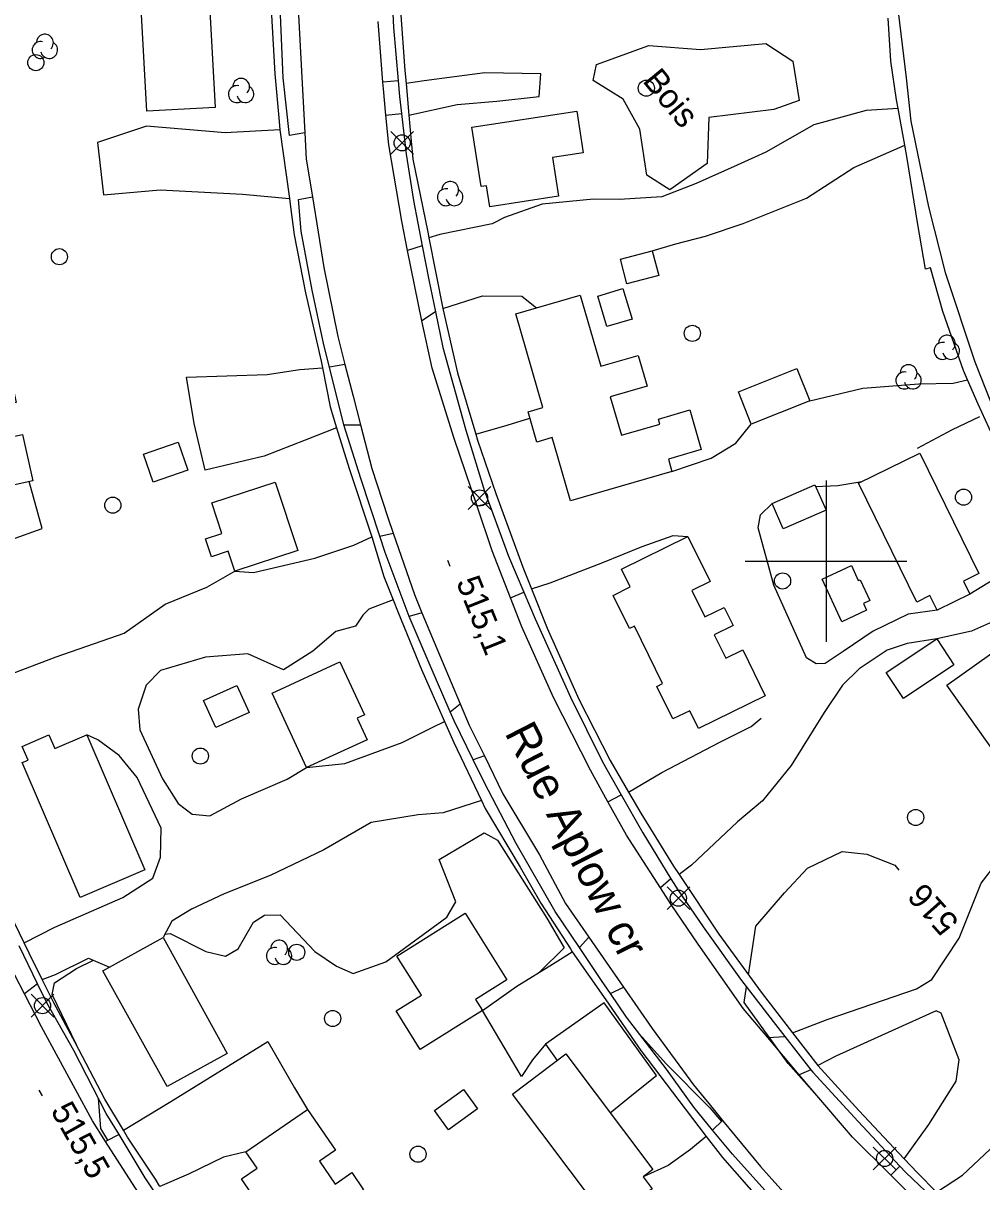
# Model space of a CAD drawing. Extents: x 347312 to 350503, y 6073086 to 6076432.
# Drawn here: x 348400.6 to 348519.3, y 6074723.1 to 6074866.6 of the extents above; entities that cross this region are included whole.
import ezdxf

# ---------------------------------------------------------------- set-up
doc = ezdxf.new("R2010")
doc.units = 0
for name, color, linetype in [('Level 19', 7, 'Continuous'), ('Level 2', 7, 'Continuous'), ('Level 21', 7, 'Continuous'), ('Level 22', 7, 'Continuous'), ('Level 3', 7, 'Continuous'), ('Level 31', 7, 'Continuous'), ('Level 36', 7, 'Continuous'), ('Level 37', 7, 'Continuous'), ('Level 44', 7, 'Continuous'), ('Level 61', 7, 'Continuous')]:
    doc.layers.add(name, color=color, linetype=linetype)

msp = doc.modelspace()

# ---------------------------------------------------------------- linework, layer by layer
at = {"layer": 'Level 19'}
for points in [[(348448.34, 6074855.24), (348454.32, 6074856.54), (348459.23, 6074856.95), (348464.45, 6074857.54), (348464.66, 6074860.37), (348457.74, 6074860.47), (348450.24, 6074859.47), (348447.98, 6074859.16)], [(348447.02, 6074859.49), (348445.11, 6074859.31)], [(348445.5, 6074855.22), (348447.43, 6074855.43)], [(348508.92, 6074856.04), (348504.97, 6074855.83), (348498.5, 6074854.04), (348492.53, 6074850.65), (348488.98, 6074849.05), (348483.9, 6074846.77), (348479.65, 6074845.11), (348474.38, 6074844.77), (348471.18, 6074844.81), (348464.86, 6074844.2), (348460.16, 6074842.54), (348458.65, 6074841.78), (348452.18, 6074840.45), (348450.81, 6074840.06)], [(348432.35, 6074853.43), (348425.59, 6074853.05), (348415.84, 6074853.86), (348409.79, 6074851.83), (348410.52, 6074845.38), (348417.53, 6074845.97), (348427.73, 6074845.46), (348433.54, 6074844.91)], [(348478.47, 6074838.42), (348481.41, 6074839.29), (348485.06, 6074840.23), (348489.74, 6074841.83), (348497.56, 6074844.97), (348503.44, 6074848.74), (348509.75, 6074851.53)], [(348450, 6074839.04), (348448.18, 6074838.47)], [(348452.52, 6074831.31), (348457.45, 6074832.87), (348462.32, 6074832.8), (348464.15, 6074831.37)], [(348451.63, 6074830.86), (348449.93, 6074829.76)], [(348439.39, 6074816.5), (348435.48, 6074814.98), (348430.43, 6074813.02), (348423.11, 6074811.27), (348421.75, 6074817.04), (348420.8, 6074822.77), (348430.78, 6074823.13), (348434.85, 6074823.75), (348437.64, 6074823.95)], [(348440.42, 6074824.37), (348438.49, 6074824.02)], [(348497.99, 6074819.87), (348504.56, 6074821.44), (348511.49, 6074821.96), (348515.72, 6074822.03), (348517.51, 6074822.47)], [(348440.28, 6074816.9), (348442.34, 6074816.9)], [(348456.62, 6074815.73), (348460.49, 6074816.85), (348463.31, 6074817.71)], [(348480.91, 6074811.11), (348485.77, 6074812.75), (348488.81, 6074814.61), (348490.73, 6074816.98)], [(348383.64, 6074798.19), (348395.05, 6074801.25), (348402.92, 6074804.05), (348401.3, 6074809.85)], [(348498.7, 6074809.25), (348501.46, 6074809.37), (348504.43, 6074809.87)], [(348458.26, 6074807.12), (348456.81, 6074806.79)], [(348513.75, 6074793.92), (348510.18, 6074793.43), (348505.85, 6074791.32), (348502.1, 6074788.8), (348499.88, 6074787.33), (348498.77, 6074787.3), (348497.57, 6074788.03), (348493.51, 6074797.02), (348491.58, 6074804.11), (348491.89, 6074805.72), (348493.31, 6074807.15)], [(348426.77, 6074798.77), (348429.09, 6074798.6), (348436.7, 6074800.37), (348441.52, 6074801.98), (348443.76, 6074803.02)], [(348444.72, 6074803.11), (348446.38, 6074803.45)], [(348463.52, 6074796.56), (348465.83, 6074797.31), (348472.37, 6074799.82), (348477.24, 6074801.8), (348481.06, 6074803.17), (348482.89, 6074803.05)], [(348527.61, 6074801.41), (348525.92, 6074800.45), (348522.45, 6074798.76), (348517.8, 6074795.9)], [(348388.79, 6074781.77), (348395.18, 6074784.54), (348404.64, 6074788.14), (348413.06, 6074791.1), (348418.17, 6074794.68), (348423.32, 6074796.79), (348426.77, 6074798.77)], [(348529.83, 6074797.36), (348527.3, 6074795.76), (348523.21, 6074793.64), (348518.01, 6074791.33), (348513.7, 6074790.37), (348510.03, 6074789.8), (348507.58, 6074788.96), (348504.09, 6074786.66), (348502.02, 6074784.63), (348499.75, 6074781.24), (348495.67, 6074774.7), (348492.12, 6074770.32), (348489.05, 6074767.7), (348483.32, 6074762.33), (348481.8, 6074761.19)], [(348446.38, 6074795.22), (348443.36, 6074794.07), (348442.64, 6074793.31), (348441.74, 6074791.96), (348439.3, 6074791.29), (348436.46, 6074788.85), (348432.81, 6074786.56), (348428.4, 6074788.51), (348423.13, 6074788.09), (348417.57, 6074786.47), (348415.81, 6074784.63), (348414.81, 6074781.69), (348415.02, 6074779.1), (348417.82, 6074773.04), (348419.76, 6074770), (348421.48, 6074768.66), (348423.67, 6074768.46), (348427.62, 6074770.55), (348433.25, 6074772.99), (348435.66, 6074774.43)], [(348460.93, 6074795.44), (348462.57, 6074796.16)], [(348449.94, 6074793.62), (348448.39, 6074793.14)], [(348453.44, 6074781.33), (348454.7, 6074782.32)], [(348435.66, 6074774.43), (348440.42, 6074774.94), (348447.49, 6074777.53), (348451.3, 6074779.43), (348452.75, 6074780.16)], [(348475.54, 6074771.39), (348479.66, 6074773.84), (348486.83, 6074777.57), (348490.74, 6074779.54), (348491.98, 6074780.57)], [(348400.7, 6074752.74), (348404.48, 6074754.68), (348412.91, 6074758.33), (348416.61, 6074760.74), (348417.59, 6074763.34), (348417.67, 6074766.93), (348414.68, 6074773.21), (348412.47, 6074775.95), (348409.83, 6074777.86), (348408.45, 6074778.48)], [(348457.68, 6074775.9), (348456.28, 6074775.41)], [(348472.98, 6074770.21), (348474.64, 6074771.04)], [(348457.34, 6074770.34), (348452.58, 6074768.85), (348449.49, 6074768.6), (348443.67, 6074767.65), (348437.8, 6074764.26), (348431.16, 6074761.06), (348425.47, 6074758.8), (348421.41, 6074756.92), (348418.98, 6074755.42), (348417.89, 6074753.38)], [(348495.85, 6074741.6), (348500.13, 6074743.22), (348511.2, 6074747.03), (348513.11, 6074748.17), (348516.48, 6074753.3), (348519.19, 6074760.12), (348522.16, 6074763.94), (348524.2, 6074766.99), (348525.58, 6074769.68)], [(348480.79, 6074760.65), (348479.48, 6074759.54)], [(348469.46, 6074752.16), (348470.62, 6074753.42)], [(348402.94, 6074748.19), (348404.59, 6074748.79), (348408.67, 6074750.83), (348411.27, 6074749.72)], [(348465.27, 6074740.17), (348463.66, 6074738.23), (348462.28, 6074736.19), (348457.44, 6074744.34), (348461.72, 6074747.36), (348466.11, 6074750.11), (348468.57, 6074751.63)], [(348402.36, 6074747.64), (348400.72, 6074746.41)], [(348473.3, 6074746.45), (348474.91, 6074747.24)], [(348509.67, 6074725.97), (348512.72, 6074730.23), (348516.12, 6074735.6), (348516.48, 6074738.23), (348514.27, 6074744.02), (348513.64, 6074744.33), (348508.13, 6074741.84), (348501.22, 6074738.71), (348498.98, 6074737.56)], [(348412.98, 6074729.55), (348418.87, 6074733.1), (348430.87, 6074740.53), (348434.19, 6074734.76), (348435.8, 6074732.09)], [(348492.77, 6074741), (348494.9, 6074741.12)], [(348498.13, 6074737), (348496.67, 6074736.38)], [(348513.67, 6074721.87), (348516.89, 6074723.94), (348520.96, 6074727.78), (348525.6, 6074732.84), (348527.77, 6074734.19), (348531.43, 6074735.29), (348535.17, 6074733.68), (348537.63, 6074732.36), (348539.17, 6074730.87), (348540, 6074728.71), (348539.3, 6074727.75), (348537.2, 6074725.28), (348535.52, 6074722.5), (348529.09, 6074716.11), (348524.69, 6074711.26)], [(348485.95, 6074729.55), (348487.19, 6074730.74)], [(348412.45, 6074728.98), (348410.77, 6074728.14)], [(348485.17, 6074728.76), (348483.22, 6074727.13), (348480.46, 6074725.14), (348477.34, 6074723.75)], [(348428.15, 6074726.85), (348425.39, 6074726.2), (348421.06, 6074724.1), (348417.51, 6074722.54)], [(348508, 6074723.97), (348509.12, 6074725.07)]]:
    msp.add_lwpolyline(points, dxfattribs=at)
at = {"layer": 'Level 2'}
for points in [[(348445.49, 6074750.37), (348453.03, 6074755.9), (348454.15, 6074757.8), (348452.09, 6074763.05), (348457.67, 6074766.35), (348459.31, 6074765.46), (348465.42, 6074755.8), (348467.58, 6074752.13), (348464.57, 6074749.14)], [(348490.38, 6074748.78), (348491.32, 6074754.8), (348494.85, 6074758.93), (348497.71, 6074761.98), (348501.99, 6074764.05), (348505.03, 6074763.73), (348508.5, 6074762.35), (348509.01, 6074761.74)], [(348418.12, 6074753.81), (348418.76, 6074753.9), (348423.18, 6074751.66), (348425.62, 6074751.07), (348427.18, 6074751.99), (348429.08, 6074755.29), (348430.46, 6074756.15), (348432.39, 6074756.18), (348436.68, 6074751.66), (348439.38, 6074749.86), (348441.43, 6074748.94), (348445.49, 6074750.37)], [(348407.17, 6074740.12), (348404.16, 6074746.32), (348404.45, 6074747.76), (348407.16, 6074749.56), (348409.3, 6074750.57)], [(348499.87, 6074732.61), (348499.9, 6074732.64), (348495.29, 6074737.8), (348489.84, 6074745.33), (348490.15, 6074747.29)], [(348476.9, 6074741.44), (348480.18, 6074737.74), (348485.62, 6074732.3), (348487.06, 6074730.62)], [(348411.06, 6074728.28), (348410.18, 6074729.75), (348409.9, 6074733.48)]]:
    msp.add_lwpolyline(points, dxfattribs=at)
at = {"layer": 'Level 21'}
for points in [[(348434.36, 6074873.11), (348435.03, 6074860.69), (348435.45, 6074853.03), (348435.63, 6074849.79), (348436.39, 6074845.13), (348437.81, 6074836.38), (348439.53, 6074827.84), (348440.42, 6074824.37), (348441.43, 6074820.42), (348442.34, 6074816.9), (348443.73, 6074811.46), (348445.71, 6074805.39), (348446.38, 6074803.45)], [(348512.02, 6074719.98), (348508, 6074723.97), (348503.26, 6074728.67), (348498.34, 6074734.39), (348496.67, 6074736.38), (348492.77, 6074741), (348489.77, 6074744.57), (348484.16, 6074752.56), (348480.8, 6074757.48), (348479.48, 6074759.54), (348475.28, 6074766.07), (348472.98, 6074770.21), (348470.81, 6074774.12), (348466.23, 6074783.13), (348462.32, 6074791.86), (348460.93, 6074795.44), (348458.67, 6074801.27), (348456.81, 6074806.79), (348453.96, 6074815.2), (348451.2, 6074823.91), (348449.93, 6074829.76), (348448.18, 6074838.47), (348447.45, 6074842.09), (348445.85, 6074851.56), (348445.5, 6074855.22), (348445.18, 6074858.5), (348445.11, 6074859.31), (348444.54, 6074866.82)], [(348508.91, 6074868.02), (348509.93, 6074859.87), (348510.51, 6074854.49), (348512.69, 6074843.87), (348514.73, 6074835.74), (348518.4, 6074824.7), (348520.96, 6074818.2), (348524.39, 6074810.49), (348527.66, 6074804.14), (348533.33, 6074794.46), (348539.61, 6074785.59), (348543.76, 6074779.9), (348548.13, 6074774.84), (348553.96, 6074768.67), (348559.35, 6074763.19), (348565.56, 6074757.11), (348569.41, 6074753.39)], [(348446.38, 6074803.45), (348449.02, 6074795.85), (348449.94, 6074793.62), (348452.44, 6074787.6), (348454.7, 6074782.32), (348455.82, 6074779.69), (348457.68, 6074775.9), (348459.99, 6074771.18), (348464.5, 6074763.61), (348467.72, 6074757.59), (348470.62, 6074753.42), (348474.91, 6074747.24), (348478.47, 6074742.11), (348483.6, 6074735.14), (348485.85, 6074732.36), (348487.19, 6074730.74), (348491.89, 6074725.03), (348494.04, 6074722.65), (348497.88, 6074718.4), (348506.63, 6074709.88), (348512.93, 6074704.14)], [(348415.51, 6074720.72), (348410.77, 6074728.14), (348409.14, 6074730.7), (348402.83, 6074742.31), (348400.72, 6074746.41), (348398.34, 6074751.05)]]:
    msp.add_lwpolyline(points, dxfattribs=at)
at = {"layer": 'Level 22'}
for points in [[(348435.45, 6074853.03), (348433.54, 6074852.71), (348432.76, 6074859.86), (348432.41, 6074868.65), (348431.97, 6074878.63), (348432.08, 6074885.91), (348432.12, 6074888.36), (348432.65, 6074896), (348433.18, 6074904.92), (348434.43, 6074911.89), (348436.11, 6074911.57)], [(348446.02, 6074874.78), (348446.45, 6074866.07), (348447.02, 6074859.49), (348447.19, 6074857.53), (348447.43, 6074855.43), (348448.02, 6074850.42), (348448.92, 6074844.65), (348450, 6074839.04), (348450.81, 6074834.82), (348451.63, 6074830.86), (348452.55, 6074826.44), (348455.38, 6074816.21), (348457.68, 6074808.68), (348458.26, 6074807.12), (348460.67, 6074800.6), (348462.57, 6074796.16), (348463.98, 6074792.85), (348468.33, 6074783.14), (348472.31, 6074775.13), (348474.64, 6074771.04), (348477.32, 6074766.34), (348480.79, 6074760.65), (348481.63, 6074759.29), (348484.77, 6074754.71), (348489.42, 6074748.24), (348493.44, 6074742.97), (348494.9, 6074741.12), (348498.13, 6074737), (348498.35, 6074736.72), (348503.98, 6074730.61), (348509.12, 6074725.07), (348509.86, 6074724.28), (348513.14, 6074721.18)], [(348431.18, 6074869.86), (348431.75, 6074860.35), (348432.26, 6074854.44)], [(348447.28, 6074868.2), (348447.83, 6074860.78), (348447.98, 6074859.16), (348448.34, 6074855.24), (348448.47, 6074853.81), (348448.84, 6074849.77), (348450.67, 6074840.73), (348450.81, 6074840.06), (348452.52, 6074831.31), (348454.37, 6074823.33), (348456.62, 6074815.73), (348456.84, 6074814.97), (348459.11, 6074808.39), (348462.45, 6074799.25), (348463.52, 6074796.56), (348465.45, 6074791.7), (348469.4, 6074782.92), (348473.25, 6074775.33), (348475.54, 6074771.39), (348477.07, 6074768.77), (348481.1, 6074762.24), (348481.8, 6074761.19), (348486.71, 6074753.8), (348491.95, 6074746.62), (348495.85, 6074741.6), (348498.98, 6074737.56), (348504.04, 6074731.96), (348509.67, 6074725.97), (348511.31, 6074724.23), (348513.67, 6074721.87)], [(348522.45, 6074811.51), (348518.84, 6074819.45), (348517.51, 6074822.47), (348517.01, 6074823.62), (348514.44, 6074830.93), (348512.92, 6074836.34), (348512.33, 6074836.15), (348511.34, 6074841.93), (348510.06, 6074849.86), (348509.75, 6074851.53), (348508.92, 6074856.04), (348508.72, 6074857.14), (348508.01, 6074861.94), (348507.68, 6074867.24)], [(348432.26, 6074854.44), (348432.35, 6074853.43), (348433.54, 6074844.91), (348433.69, 6074843.89), (348434.11, 6074840.42), (348435.54, 6074833.21), (348437.47, 6074824.78), (348437.64, 6074823.95), (348438.59, 6074819.11), (348439.39, 6074816.5), (348440.93, 6074811.46), (348443.76, 6074803.02), (348445.24, 6074798.1), (348446.38, 6074795.22), (348447, 6074793.65), (348449.88, 6074786.6), (348452.75, 6074780.16), (348453.92, 6074777.53), (348457.34, 6074770.34), (348457.8, 6074769.37), (348462.13, 6074762.11), (348464.67, 6074757.63), (348468.33, 6074751.98), (348468.57, 6074751.63), (348472.71, 6074745.66), (348477.05, 6074739.38), (348482.53, 6074732.18), (348485.17, 6074728.76), (348487.17, 6074726.16), (348491.92, 6074720.74)], [(348492.77, 6074721.67), (348488.4, 6074726.56), (348485.95, 6074729.55), (348483.62, 6074732.39), (348480.24, 6074737.07), (348475.3, 6074743.53), (348473.3, 6074746.45), (348472.2, 6074748.06), (348469.46, 6074752.16), (348466.47, 6074756.63), (348461.63, 6074765.04), (348457.69, 6074772.55), (348456.28, 6074775.41), (348453.93, 6074780.21), (348453.44, 6074781.33), (348450.99, 6074787.06), (348448.39, 6074793.14), (348445.39, 6074801.06), (348444.72, 6074803.11), (348442.38, 6074810.24), (348440.28, 6074816.9), (348438.49, 6074824.02), (348437.79, 6074826.81), (348436.36, 6074833.57), (348435.01, 6074840.85), (348434.68, 6074844.77), (348436.39, 6074845.13)], [(348417.51, 6074722.54), (348416.95, 6074723.47), (348413.49, 6074728.68), (348412.98, 6074729.55), (348410.69, 6074733.39), (348407.03, 6074740.39), (348404.37, 6074745.29), (348402.94, 6074748.19), (348401.33, 6074751.45), (348400.7, 6074752.74), (348398.37, 6074757.52)], [(348416.74, 6074722.02), (348415.67, 6074723.61), (348412.45, 6074728.98), (348410.87, 6074731.6), (348406.84, 6074739.41), (348403.49, 6074745.31), (348402.36, 6074747.64), (348400.08, 6074752.36)]]:
    msp.add_lwpolyline(points, dxfattribs=at)
at = {"layer": 'Level 3'}
for p, q in [((348453.11, 6074800.11), (348453.41, 6074799.37)), ((348402.51, 6074734.47), (348402.91, 6074733.77))]:
    msp.add_line(p, q, dxfattribs=at)
at = {"layer": 'Level 31'}
for points in [[(348415.87, 6074855.72), (348414.91, 6074873.73), (348423.36, 6074874.18), (348424.33, 6074856.17), (348415.87, 6074855.72)], [(348456.15, 6074853.74), (348469.12, 6074855.71), (348469.9, 6074850.56), (348466.13, 6074849.99), (348466.86, 6074845.19), (348458.34, 6074843.89), (348457.95, 6074846.48), (348457.27, 6074846.38), (348456.15, 6074853.74)], [(348474.53, 6074837.38), (348478.47, 6074838.42), (348479.27, 6074835.37), (348475.33, 6074834.34), (348474.53, 6074837.38)], [(348474.85, 6074833.76), (348475.98, 6074829.98), (348472.85, 6074829.05), (348471.72, 6074832.83), (348474.85, 6074833.76)], [(348480.91, 6074811.11), (348468.37, 6074807.47), (348466.84, 6074812.75), (348466.1, 6074815.3), (348464.17, 6074814.75), (348463.09, 6074818.48), (348464.94, 6074819.02), (348461.57, 6074830.63), (348469.56, 6074832.94), (348472.12, 6074824.13), (348476.74, 6074825.47), (348477.84, 6074821.69), (348473.27, 6074820.37), (348474.65, 6074815.59), (348479.42, 6074816.97), (348479.24, 6074817.6), (348483.13, 6074818.73), (348484.55, 6074813.82), (348480.47, 6074812.63), (348480.91, 6074811.11)], [(348388.11, 6074828.98), (348397.07, 6074830.96), (348398.38, 6074825.06), (348396.06, 6074824.55), (348396.72, 6074821.57), (348399.16, 6074822.12), (348399.71, 6074819.66), (348397.29, 6074819.12), (348398.16, 6074815.18), (348400.5, 6074815.7), (348401.78, 6074809.96), (348392.74, 6074807.96), (348392.32, 6074809.87), (348390.17, 6074809.39), (348389.11, 6074814.18), (348389.81, 6074814.34), (348388.18, 6074821.68), (348387.52, 6074821.53), (348386.5, 6074826.13), (348388.64, 6074826.6), (348388.11, 6074828.98)], [(348497.99, 6074819.87), (348490.73, 6074816.98), (348489.14, 6074820.97), (348496.39, 6074823.87), (348497.99, 6074819.87)], [(348420.98, 6074811.26), (348416.68, 6074809.77), (348415.47, 6074813.25), (348419.78, 6074814.74), (348420.98, 6074811.26)], [(348517.01, 6074797.52), (348517.8, 6074795.9), (348513.75, 6074793.92), (348512.86, 6074795.73), (348511.25, 6074794.94), (348504.03, 6074809.67), (348511.62, 6074813.39), (348518.92, 6074798.46), (348517.01, 6074797.52)], [(348431.78, 6074809.79), (348434.57, 6074801.34), (348426.77, 6074798.77), (348425.97, 6074801.22), (348423.88, 6074800.53), (348423.14, 6074802.76), (348425.19, 6074803.43), (348423.95, 6074807.21), (348431.78, 6074809.79)], [(348499.99, 6074806.3), (348494.69, 6074803.99), (348493.31, 6074807.15), (348498.61, 6074809.46), (348499.99, 6074806.3)], [(348487.57, 6074787.98), (348489.67, 6074789.02), (348492.47, 6074783.34), (348484.2, 6074779.26), (348483.11, 6074781.48), (348481.03, 6074780.46), (348479.04, 6074784.49), (348479.76, 6074784.84), (348476.26, 6074791.95), (348475.67, 6074791.65), (348473.64, 6074795.76), (348475.74, 6074796.8), (348474.65, 6074799), (348482.89, 6074803.05), (348485.63, 6074797.48), (348483.38, 6074796.37), (348485, 6074793.09), (348487.39, 6074794.26), (348488.49, 6074792.03), (348486.14, 6074790.87), (348487.57, 6074787.98)], [(348501.97, 6074792.49), (348499.51, 6074797.77), (348503.13, 6074799.46), (348503.99, 6074797.59), (348504.22, 6074797.7), (348505.42, 6074795.11), (348504.63, 6074794.74), (348505.02, 6074793.91), (348501.97, 6074792.49)], [(348507.44, 6074786.21), (348513.7, 6074790.37), (348515.83, 6074787.17), (348509.57, 6074783.01), (348507.44, 6074786.21)], [(348522.09, 6074789.7), (348532.71, 6074774.74), (348525.58, 6074769.68), (348514.96, 6074784.65), (348522.09, 6074789.7)], [(348435.66, 6074774.43), (348431.4, 6074783.67), (348439.8, 6074787.54), (348442.84, 6074780.96), (348441.94, 6074780.54), (348443.16, 6074777.89), (348435.66, 6074774.43)], [(348422.91, 6074782.73), (348427.05, 6074784.6), (348428.55, 6074781.27), (348424.42, 6074779.4), (348422.91, 6074782.73)], [(348408.45, 6074778.48), (348415.64, 6074761.79), (348407.65, 6074758.35), (348400.44, 6074775.06), (348401.17, 6074775.37), (348400.44, 6074777.06), (348403.77, 6074778.49), (348404.5, 6074776.78), (348408.45, 6074778.48)], [(348455.3, 6074756.4), (348460.46, 6074748.14), (348456.58, 6074745.71), (348457.44, 6074744.34), (348449.75, 6074739.53), (348446.77, 6074744.29), (348449.89, 6074746.24), (348446.84, 6074751.1), (348455.3, 6074756.4)], [(348417.89, 6074753.38), (348425.83, 6074739.03), (348418.39, 6074734.92), (348410.45, 6074749.27), (348417.89, 6074753.38)], [(348471.94, 6074719.66), (348461.16, 6074734.01), (348467.77, 6074738.98), (348478.53, 6074724.65), (348477.34, 6074723.75), (348478.47, 6074722.25), (348475.41, 6074719.95), (348474.3, 6074721.43), (348471.94, 6074719.66)], [(348451.52, 6074731.95), (348455.1, 6074734.56), (348456.84, 6074732.18), (348453.25, 6074729.57), (348451.52, 6074731.95)], [(348435.8, 6074732.09), (348439.24, 6074727.06), (348437.25, 6074725.7), (348439.2, 6074722.85), (348441.27, 6074724.27), (348442.71, 6074722.16), (348440.59, 6074720.7), (348442.46, 6074717.96), (348444.58, 6074719.41), (348448.1, 6074714.27), (348440.59, 6074709.13), (348439.3, 6074711.01), (348437.31, 6074709.65), (348434.91, 6074713.16), (348435.38, 6074713.48), (348430.65, 6074720.4), (348430.02, 6074719.96), (348427.61, 6074723.49), (348429.54, 6074724.81), (348428.15, 6074726.85), (348435.8, 6074732.09)]]:
    msp.add_lwpolyline(points, dxfattribs=at)
at = {"layer": 'Level 36'}
for p, q in [((348446.09, 6074850.39), (348448.91, 6074853.21)), ((348446.09, 6074853.21), (348448.91, 6074850.39)), ((348455.68, 6074806.41), (348458.5, 6074809.23)), ((348455.68, 6074809.23), (348458.5, 6074806.41)), ((348480.3, 6074756.85), (348483.12, 6074759.67)), ((348480.3, 6074759.67), (348483.12, 6074756.85)), ((348401.55, 6074743.54), (348404.37, 6074746.36)), ((348401.55, 6074746.36), (348404.37, 6074743.54)), ((348505.84, 6074724.62), (348508.66, 6074727.44)), ((348505.84, 6074727.44), (348508.66, 6074724.62))]:
    msp.add_line(p, q, dxfattribs=at)
for centre in [(348402.14, 6074861.74), (348477.74, 6074858.57), (348447.5, 6074851.8), (348405.06, 6074837.7), (348483.44, 6074828.21), (348411.67, 6074806.93), (348457.09, 6074807.82), (348517.02, 6074807.92), (348494.61, 6074797.55), (348422.51, 6074775.86), (348511.09, 6074768.26), (348481.71, 6074758.26), (348434.45, 6074751.56), (348402.96, 6074744.95), (348438.9, 6074743.36), (348449.47, 6074726.55), (348507.25, 6074726.03)]:
    msp.add_circle(centre, 1, dxfattribs=at)
at = {"layer": 'Level 37'}
for points in [[(348511.34, 6074813.98), (348515.65, 6074816.29), (348519.03, 6074817.9)], [(348473.26, 6074731.68), (348475.96, 6074733.86), (348479.01, 6074736.32), (348472.52, 6074745.32), (348465.26, 6074740.17), (348466.69, 6074738.16)]]:
    msp.add_lwpolyline(points, dxfattribs=at)
at = {"layer": 'Level 44'}
msp.add_lwpolyline([(348493.52, 6074855.93), (348485.49, 6074854.94), (348485.29, 6074849.24), (348480.66, 6074845.98), (348477.79, 6074847.79), (348476.92, 6074853.51), (348474.89, 6074857.21), (348471.16, 6074859.51), (348471.59, 6074861.52), (348478.03, 6074863.88), (348484.46, 6074863.38), (348492.55, 6074864.12), (348495.88, 6074861.94), (348496.66, 6074857.04), (348493.52, 6074855.93)], dxfattribs=at)
for centre, start, end in [((348403.26, 6074864.21), 314.0633, 179.7519), ((348402.74, 6074863.31), 76.8848, 299.5691), ((348403.79, 6074863.31), 192.2171, 59.6742), ((348427.55, 6074858.74), 314.0633, 179.7519), ((348427.03, 6074857.84), 76.8848, 299.5691), ((348428.08, 6074857.84), 192.2171, 59.6742), ((348453.45, 6074845.97), 314.0633, 179.7519), ((348452.93, 6074845.07), 76.8848, 299.5691), ((348453.98, 6074845.07), 192.2171, 59.6742), ((348514.95, 6074826.94), 314.0633, 179.7519), ((348514.43, 6074826.04), 76.8848, 299.5691), ((348515.48, 6074826.04), 192.2171, 59.6742), ((348510.21, 6074823.28), 314.0633, 179.7519), ((348509.69, 6074822.38), 76.8848, 299.5691), ((348510.74, 6074822.38), 192.2171, 59.6742), ((348431.74, 6074751.11), 76.8848, 299.5691), ((348432.26, 6074752.01), 314.0633, 179.7519), ((348432.79, 6074751.11), 192.2171, 59.6742)]:
    msp.add_arc(centre, 1.05, start, end, dxfattribs=at)
at = {"layer": 'Level 61'}
for p, q in [((348500, 6074810), (348500, 6074790)), ((348490, 6074800), (348510, 6074800))]:
    msp.add_line(p, q, dxfattribs=at)

# ---------------------------------------------------------------- texts
at = {"layer": 'Level 2'}
msp.add_text('516', height=3, rotation=131.5721, dxfattribs=at).set_placement((348516.58, 6074755.35))
at = {"layer": 'Level 21'}
msp.add_text('Rue Aplow cr', height=4, rotation=297.0941, dxfattribs=at).set_placement((348460.13, 6074778.74))
at = {"layer": 'Level 3'}
for s, rotation, p in [('515,1', 291.9205, (348454.15, 6074797.43)), ('515,5', 299.6079, (348403.91, 6074731.95))]:
    msp.add_text(s, height=3, rotation=rotation, dxfattribs=at).set_placement(p)
at = {"layer": 'Level 44'}
msp.add_text('Bois', height=3, rotation=309.568, dxfattribs=at).set_placement((348477.17, 6074859.44))

doc.saveas('drawing.dxf')
